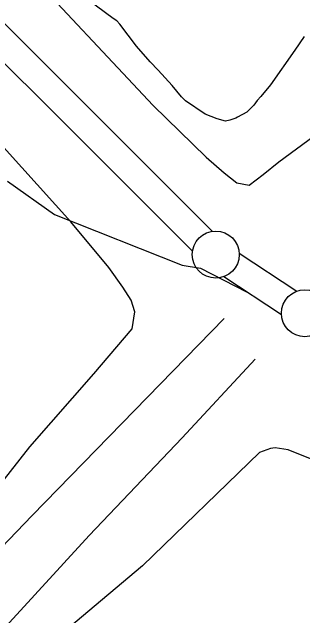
# Model space of a CAD drawing. Extents: x 3146026 to 3183936, y 897894 to 923344.
# Drawn here: x 3170529 to 3170839, y 906719 to 907361 of the extents above; entities that cross this region are included whole.
import ezdxf

# ---------------------------------------------------------------- set-up
doc = ezdxf.new("R2010")
doc.units = 0
for name, color, linetype in [('V-LEVE-TOET', 7, 'Continuous'), ('V-SITE-VEGE', 7, 'Continuous'), ('V-SURV-LINE', 7, 'Continuous'), ('V-TOPO-SHOR', 7, 'Continuous')]:
    doc.layers.add(name, color=color, linetype=linetype)

msp = doc.modelspace()

# ---------------------------------------------------------------- linework, layer by layer
at = {"layer": 'V-LEVE-TOET'}
for points in [[(3170383.08, 907574.65), (3170534.27, 907416.35), (3170679.3, 907261.27), (3170735.67, 907206.27), (3170754.94, 907189.8), (3170768.25, 907178.95), (3170781.4, 907176.48), (3170796.43, 907187.77), (3170812.87, 907201.25), (3170850.55, 907229.18), (3170899.91, 907276.6), (3170927.65, 907312.97), (3170961.98, 907349.9), (3171073.62, 907471.22), (3171122.81, 907525.02), (3171132.25, 907535.95), (3171136.89, 907544.7), (3171139.12, 907556.11)], [(3170471.73, 906801.53), (3170547.96, 906898.38), (3170616.04, 906976.04), (3170657.02, 907023.9), (3170659.92, 907041.85), (3170655.79, 907054.45), (3170646.89, 907068.06), (3170632.24, 907088.9), (3170591.59, 907137.43), (3170575.53, 907155.68), (3170519.99, 907216.85)], [(3171032.56, 906709.06), (3171001.37, 906734.98), (3170976.96, 906759.46), (3170964.08, 906775.5), (3170948.24, 906797.34), (3170933.38, 906817.18), (3170914.76, 906842.43), (3170904.47, 906857.66), (3170894.92, 906862.9), (3170886.55, 906865.14), (3170880.76, 906865.37), (3170871.39, 906866.82), (3170864.63, 906871.05), (3170859.47, 906876.27), (3170848.54, 906884.71), (3170823.05, 906895.23), (3170809.09, 906897.3), (3170804.1, 906896.73), (3170792.3, 906892.21), (3170668.1, 906771.96), (3170524.73, 906651.22)]]:
    msp.add_lwpolyline(points, dxfattribs=at)
at = {"layer": 'V-SITE-VEGE'}
msp.add_lwpolyline([(3170840.01, 907334.51), (3170830.21, 907320.22), (3170804.09, 907283.33), (3170793.83, 907270.89), (3170790.1, 907266.75), (3170786.38, 907261.67), (3170778.93, 907254.31), (3170769.18, 907248.81), (3170767.32, 907247.9), (3170760.83, 907245.61), (3170756.19, 907244.71), (3170747.41, 907247.08), (3170734.48, 907252.24), (3170713.72, 907266.25), (3170709.58, 907270.43), (3170699.46, 907282.53), (3170684.74, 907298.81), (3170676, 907307.66), (3170661.74, 907324.4), (3170643.82, 907347.65), (3170640.6, 907351.36), (3170636.91, 907353.7), (3170609.25, 907374.22)], dxfattribs=at)
at = {"layer": 'V-SURV-LINE'}
for points in [[(3169669.4, 908198.86), (3170742.4, 907127.46)], [(3170721.2, 907106.23), (3169648.21, 908177.63)], [(3170770.86, 907104.29), (3170832.22, 907063.93)], [(3170815.75, 907038.85), (3170754.39, 907079.21)]]:
    msp.add_lwpolyline(points, dxfattribs=at)
for centre in [(3170745.93, 907102.73), (3170840.7, 907040.39)]:
    msp.add_circle(centre, 25, dxfattribs=at)
at = {"layer": 'V-TOPO-SHOR'}
for points in [[(3170524.16, 907180.81), (3170574.39, 907145.38), (3170710.26, 907091.49), (3170729.79, 907088.42), (3170778.58, 907063.26)], [(3170754.71, 907034.93), (3170550.6, 906825.16), (3170327.29, 906593.15), (3170297.75, 906571.17), (3170281.16, 906569.54), (3170264.89, 906580.31), (3170258.17, 906600.14), (3170259.53, 906651.82), (3170314.12, 906878.96), (3170349.94, 907021.79)], [(3171160.61, 906619.83), (3171104.9, 906625.43), (3171050.04, 906623.78), (3170976.3, 906612.27), (3170834.65, 906574.63), (3170569.15, 906508.18), (3170439.95, 906472.27), (3170403.64, 906468.06), (3170373.85, 906476.08), (3170353.34, 906482.82), (3170343.28, 906493.43), (3170381.01, 906551.4), (3170418.24, 906590.75), (3170468.37, 906648.39), (3170611.06, 906803.92), (3170709.99, 906907.85), (3170787.7, 906991.65)]]:
    msp.add_lwpolyline(points, dxfattribs=at)

doc.saveas('drawing.dxf')
